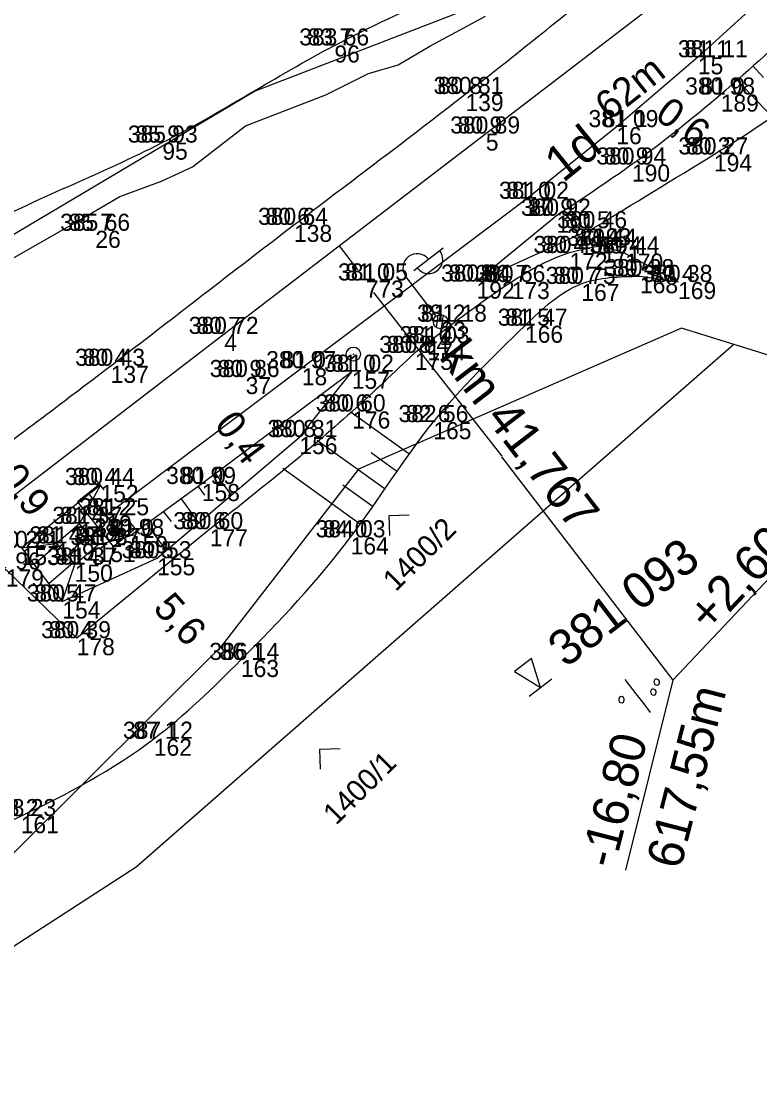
# Model space of a CAD drawing. Extents: x -514509 to -512782, y -1144610 to -1143439.
# Drawn here: x -513931.4 to -513879.5, y -1144113.7 to -1144039.3 of the extents above; entities that cross this region are included whole.
import ezdxf

# ---------------------------------------------------------------- set-up
doc = ezdxf.new("R2010")
doc.units = 0
for name, color, linetype in [('Vrstva 1', 7, 'Continuous'), ('Vrstva 10', 7, 'Continuous'), ('Vrstva 11', 7, 'Continuous'), ('Vrstva 38', 7, 'Continuous'), ('Vrstva 39', 7, 'Continuous'), ('Vrstva 48', 7, 'Continuous'), ('Vrstva 57', 7, 'Continuous'), ('Vrstva 58', 7, 'Continuous'), ('Vrstva 59', 7, 'Continuous'), ('Vrstva 6', 7, 'Continuous'), ('Vrstva 60', 7, 'Continuous'), ('Vrstva 7', 7, 'Continuous'), ('Vrstva 8', 7, 'Continuous'), ('Vrstva 9', 7, 'Continuous')]:
    doc.layers.add(name, color=color, linetype=linetype)

msp = doc.modelspace()

# ---------------------------------------------------------------- linework, layer by layer
at = {"layer": 'Vrstva 1'}
msp.add_lwpolyline([(-513938.986, -1144059.966), (-513927.884, -1144053.632), (-513924.42, -1144051.609), (-513921.511, -1144050.541), (-513919.33, -1144049.543), (-513915.596, -1144046.652), (-513909.947, -1144044.465), (-513906.959, -1144042.963), (-513904.88, -1144042.358), (-513902.654, -1144041.061), (-513898.739, -1144038.95)], dxfattribs=at)
at = {"layer": 'Vrstva 10'}
for p, q in [((-513925.527, -1144072.237), (-513926.152, -1144071.456)), ((-513924.123, -1144075.595), (-513926.62, -1144072.471)), ((-513923.03, -1144075.361), (-513923.654, -1144074.58))]:
    msp.add_line(p, q, dxfattribs=at)
for points in [[(-514025.149, -1144123.322), (-513986.763, -1144090.342), (-513957.919, -1144069.739), (-513914.955, -1144044.203), (-513897.091, -1144037.29), (-513901.487, -1144029.673), (-513902.648, -1144013.079), (-513904.872, -1144006.744), (-513902.386, -1144000.442), (-513898.213, -1143983.882), (-513883.45, -1143978.334), (-513880.104, -1143957.938), (-513880.595, -1143949.403), (-513873.972, -1143977.51), (-513847.31, -1143967.987), (-513854.293, -1143956.979), (-513854.953, -1143942.972), (-513846.666, -1143942.117), (-513841, -1143972.71), (-513831.435, -1143973.145), (-513796.384, -1143955.482), (-513758.996, -1143931.25)], [(-514025.149, -1144123.322), (-513986.763, -1144090.342), (-513957.919, -1144069.739), (-513914.955, -1144044.203), (-513897.091, -1144037.29), (-513901.487, -1144029.673), (-513902.648, -1144013.079), (-513904.872, -1144006.744), (-513902.386, -1144000.442), (-513898.213, -1143983.882), (-513883.45, -1143978.334), (-513880.104, -1143957.938), (-513880.595, -1143949.403), (-513873.972, -1143977.51), (-513847.31, -1143967.987), (-513854.293, -1143956.979), (-513854.953, -1143942.972), (-513846.666, -1143942.117), (-513841, -1143972.71), (-513831.435, -1143973.145), (-513796.384, -1143955.482), (-513758.996, -1143931.25)], [(-513879.945, -1144042.443), (-513879.203, -1144043.262)], [(-513881.071, -1144043.427), (-513878.65, -1144045.958)], [(-513843.176, -1144052.294), (-513851.989, -1144047.974), (-513862.304, -1144049.512), (-513860.113, -1144057.423), (-513864.884, -1144058.758), (-513863.351, -1144067.591), (-513884.956, -1144060.865), (-513907.648, -1144070.779), (-513917.34, -1144083.276), (-513950.819, -1144116.604)], [(-513843.176, -1144052.294), (-513851.989, -1144047.974), (-513862.304, -1144049.512), (-513860.113, -1144057.423), (-513864.884, -1144058.758), (-513863.351, -1144067.591), (-513884.956, -1144060.865), (-513907.648, -1144070.779), (-513917.34, -1144083.276), (-513950.819, -1144116.604)], [(-513893.74, -1144052.975), (-513899.357, -1144057.6), (-513891.17, -1144053.851)], [(-513888.924, -1144055.628), (-513890.511, -1144055.084)], [(-513887.885, -1144057.224), (-513885.201, -1144057.629), (-513888.924, -1144055.628)], [(-513902.811, -1144061.933), (-513903.703, -1144062.608)], [(-513927.261, -1144074.635), (-513925.786, -1144071.903), (-513931.333, -1144076.327), (-513928.474, -1144080.091), (-513921.811, -1144077.046), (-513911.807, -1144068.534), (-513908.13, -1144063.942), (-513918.668, -1144071.829), (-513923.718, -1144075.488), (-513925.992, -1144076.121)], [(-513904.112, -1144069.715), (-513908.179, -1144066.799)], [(-513905.793, -1144072.202), (-513910.552, -1144068.778)], [(-513904.96, -1144070.959), (-513906.775, -1144069.651)], [(-513907.513, -1144074.668), (-513912.984, -1144070.73)], [(-513917.709, -1144071.11), (-513916.604, -1144072.615)], [(-513925.839, -1144071.846), (-513927.402, -1144073.095), (-513924.903, -1144076.219), (-513923.341, -1144074.97)], [(-513918.918, -1144072.018), (-513918.469, -1144072.615)], [(-513906.634, -1144073.44), (-513908.76, -1144071.919)], [(-513920.114, -1144072.872), (-513918.894, -1144074.564)], [(-513921.354, -1144073.792), (-513920.833, -1144074.464)], [(-513922.568, -1144074.639), (-513921.184, -1144076.513)], [(-513918.105, -1144075.012), (-513927.458, -1144082.673), (-513932.441, -1144077.835), (-513940.358, -1144084.318), (-513953.1, -1144093.021), (-513961.625, -1144099.349), (-513962.301, -1144100.002)], [(-513931.333, -1144076.327), (-513928.871, -1144076.01)], [(-513928.809, -1144076.083), (-513930.452, -1144077.487)], [(-513928.291, -1144076.696), (-513928.848, -1144077.185)], [(-513927.708, -1144077.375), (-513929.415, -1144078.857)], [(-513928.474, -1144080.091), (-513927.602, -1144077.497)]]:
    msp.add_lwpolyline(points, dxfattribs=at)
msp.add_lwpolyline([(-513927.261, -1144074.635), (-513928.871, -1144076.01), (-513927.602, -1144077.497), (-513925.992, -1144076.121)], close=True, dxfattribs=at)
for points in [[(-513987.894, -1144097.706), (-513975.394, -1144088.827), (-513964.402, -1144079.923), (-513960.273, -1144073.753), (-513956.328, -1144067.626), (-513946.106, -1144060.837), (-513934.584, -1144054.019), (-513921.444, -1144047.826), (-513909.349, -1144041.002), (-513901.705, -1144037.408), (-513892.67, -1144033.496), (-513880.302, -1144025.952), (-513868.748, -1144017.329), (-513858.605, -1144009.459)], [(-513971.494, -1144098.562), (-513965.749, -1144093.714), (-513956.932, -1144086.82), (-513946.363, -1144079.189), (-513935.376, -1144071.251), (-513925.073, -1144063.521), (-513912.191, -1144053.612), (-513900.136, -1144044.409), (-513890.622, -1144036.82), (-513880.049, -1144028.465), (-513868.702, -1144019.546), (-513857.399, -1144010.617)], [(-513859.68, -1144023.226), (-513865.773, -1144029.438), (-513876.101, -1144038.958), (-513882.202, -1144044.451), (-513888.442, -1144049.368), (-513893.74, -1144052.975)], [(-513891.17, -1144053.851), (-513882.678, -1144048.661), (-513876.622, -1144044.483), (-513868.445, -1144035.988), (-513860.04, -1144028.997)], [(-513890.511, -1144055.084), (-513892.834, -1144055.585), (-513896.895, -1144057.634), (-513902.811, -1144061.933)], [(-513941.239, -1144099.362), (-513931.385, -1144095.176), (-513922.038, -1144089.739), (-513915.916, -1144084.197), (-513908.215, -1144075.576), (-513902.402, -1144067.477), (-513895.961, -1144060.703), (-513892.003, -1144057.757), (-513887.885, -1144057.224)], [(-513903.703, -1144062.608), (-513908.096, -1144066.726), (-513918.105, -1144075.012)]]:
    msp.add_spline(points, degree=3, dxfattribs=at)
at = {"layer": 'Vrstva 38'}
for points in [[(-513909.014, -1144055.087), (-513907.737, -1144056.771)], [(-513906.605, -1144058.363), (-513897.576, -1144069.877)], [(-513897.618, -1144069.91), (-513885.562, -1144085.622), (-513871.559, -1144070.79)], [(-513885.562, -1144085.622), (-513888.901, -1144098.975)]]:
    msp.add_lwpolyline(points, dxfattribs=at)
at = {"layer": 'Vrstva 39'}
msp.add_line((-513895.665, -1144086.747), (-513894.082, -1144085.524), dxfattribs=at)
for points in [[(-513896.69, -1144085.012), (-513894.874, -1144086.136), (-513895.503, -1144084.094), (-513896.69, -1144085.012)], [(-513888.947, -1144085.585), (-513888.171, -1144086.584), (-513887.604, -1144087.296), (-513887.165, -1144087.889)], [(-513886.895, -1144085.708), (-513886.891, -1144085.811), (-513886.86, -1144085.911), (-513886.761, -1144085.956), (-513886.643, -1144085.983), (-513886.546, -1144085.927), (-513886.505, -1144085.8), (-513886.509, -1144085.696), (-513886.566, -1144085.601), (-513886.688, -1144085.549), (-513886.78, -1144085.555), (-513886.841, -1144085.585), (-513886.895, -1144085.708)], [(-513887.128, -1144086.408), (-513887.125, -1144086.511), (-513887.095, -1144086.611), (-513886.994, -1144086.657), (-513886.876, -1144086.684), (-513886.78, -1144086.627), (-513886.739, -1144086.499), (-513886.742, -1144086.397), (-513886.8, -1144086.302), (-513886.922, -1144086.248), (-513887.014, -1144086.254), (-513887.074, -1144086.285), (-513887.128, -1144086.408)], [(-513889.375, -1144086.946), (-513889.371, -1144087.05), (-513889.349, -1144087.134), (-513889.242, -1144087.196), (-513889.13, -1144087.207), (-513889.027, -1144087.164), (-513888.985, -1144087.039), (-513889, -1144086.931), (-513889.046, -1144086.84), (-513889.164, -1144086.775), (-513889.272, -1144086.789), (-513889.321, -1144086.824), (-513889.375, -1144086.946)]]:
    msp.add_lwpolyline(points, dxfattribs=at)
at = {"layer": 'Vrstva 48'}
msp.add_line((-513908.065, -1144062.7), (-513907.965, -1144062.7), dxfattribs=at)
msp.add_circle((-513908.015, -1144062.7), 0.499, dxfattribs=at)
at = {"layer": 'Vrstva 6'}
for p, q in [((-513903.774, -1144056.818), (-513901.712, -1144055.234)), ((-513902.196, -1144060.02), (-513904.329, -1144057.245)), ((-513902.182, -1144060.824), (-513902.067, -1144059.951)), ((-513901.815, -1144060.909), (-513901.69, -1144059.959))]:
    msp.add_line(p, q, dxfattribs=at)
for points in [[(-513963.606, -1144096.954), (-513952.842, -1144088.699), (-513935.816, -1144075.642), (-513917.086, -1144061.278), (-513898.711, -1144047.186), (-513883.686, -1144035.663), (-513866.545, -1144022.517), (-513855.845, -1144014.311), (-513845.001, -1144005.994), (-513838.649, -1144001.123), (-513837.119, -1143999.949)], [(-513855.757, -1144014.25), (-513865.352, -1144023.964), (-513872.583, -1144031.188), (-513878.932, -1144037.365), (-513883.808, -1144041.827), (-513889.543, -1144046.738), (-513895.83, -1144051.78), (-513911.643, -1144063.692), (-513925.372, -1144074.033)]]:
    msp.add_lwpolyline(points, dxfattribs=at)
msp.add_circle((-513901.892, -1144060.417), 0.5, dxfattribs=at)
msp.add_circle((-513901.892, -1144060.417), 0.5, dxfattribs=at)
for centre, start, end in [((-513903.536, -1144056.636), 37.54247, 217.54247), ((-513902.736, -1144056.036), 216.83989, 38.24504)]:
    msp.add_arc(centre, 1, start, end, dxfattribs=at)
at = {"layer": 'Vrstva 60'}
for p, q in [((-513909.35, -1144041), (-513909.35, -1144041)), ((-513883.81, -1144041.83), (-513883.81, -1144041.83)), ((-513900.14, -1144044.41), (-513900.14, -1144044.41)), ((-513882.2, -1144044.45), (-513882.2, -1144044.45)), ((-513898.71, -1144047.19), (-513898.71, -1144047.19)), ((-513889.54, -1144046.74), (-513889.54, -1144046.74)), ((-513921.44, -1144047.83), (-513921.44, -1144047.83)), ((-513882.68, -1144048.66), (-513882.68, -1144048.66)), ((-513888.44, -1144049.37), (-513888.44, -1144049.37)), ((-513895.83, -1144051.78), (-513895.83, -1144051.78)), ((-513893.74, -1144052.97), (-513893.74, -1144052.97)), ((-513912.19, -1144053.61), (-513912.19, -1144053.61)), ((-513891.17, -1144053.85), (-513891.17, -1144053.85)), ((-513926.15, -1144054.03), (-513926.15, -1144054.03)), ((-513890.51, -1144055.08), (-513890.51, -1144055.08)), ((-513892.83, -1144055.59), (-513892.83, -1144055.59)), ((-513888.92, -1144055.63), (-513888.92, -1144055.63)), ((-513907.15, -1144057.52), (-513907.15, -1144057.52)), ((-513907.145, -1144057.523), (-513907.145, -1144057.523)), ((-513899.36, -1144057.6), (-513899.36, -1144057.6)), ((-513896.89, -1144057.63), (-513896.89, -1144057.63)), ((-513887.88, -1144057.22), (-513887.88, -1144057.22)), ((-513885.2, -1144057.63), (-513885.2, -1144057.63)), ((-513892, -1144057.76), (-513892, -1144057.76)), ((-513901.89, -1144060.42), (-513901.89, -1144060.42)), ((-513917.09, -1144061.28), (-513917.09, -1144061.28)), ((-513895.96, -1144060.7), (-513895.96, -1144060.7)), ((-513902.81, -1144061.93), (-513902.81, -1144061.93)), ((-513903.7, -1144062.61), (-513903.7, -1144062.61)), ((-513925.07, -1144063.52), (-513925.07, -1144063.52)), ((-513915.59, -1144064.31), (-513915.59, -1144064.31)), ((-513911.64, -1144063.69), (-513911.64, -1144063.69)), ((-513908.13, -1144063.94), (-513908.13, -1144063.94)), ((-513908.1, -1144066.73), (-513908.1, -1144066.73)), ((-513902.4, -1144067.48), (-513902.4, -1144067.48)), ((-513911.81, -1144068.53), (-513911.81, -1144068.53)), ((-513925.79, -1144071.9), (-513925.79, -1144071.9)), ((-513918.67, -1144071.83), (-513918.67, -1144071.83)), ((-513927.26, -1144074.63), (-513927.26, -1144074.63)), ((-513925.37, -1144074.03), (-513925.37, -1144074.03)), ((-513923.72, -1144075.49), (-513923.72, -1144075.49)), ((-513918.11, -1144075.01), (-513918.11, -1144075.01)), ((-513928.87, -1144076.01), (-513928.87, -1144076.01)), ((-513925.99, -1144076.12), (-513925.99, -1144076.12)), ((-513908.21, -1144075.58), (-513908.21, -1144075.58)), ((-513931.33, -1144076.33), (-513931.33, -1144076.33)), ((-513927.6, -1144077.5), (-513927.6, -1144077.5)), ((-513921.81, -1144077.05), (-513921.81, -1144077.05)), ((-513928.47, -1144080.09), (-513928.47, -1144080.09)), ((-513927.46, -1144082.67), (-513927.46, -1144082.67)), ((-513915.92, -1144084.2), (-513915.92, -1144084.2)), ((-513922.04, -1144089.74), (-513922.04, -1144089.74))]:
    msp.add_line(p, q, dxfattribs=at)
at = {"layer": 'Vrstva 8'}
msp.add_lwpolyline([(-513881.27, -1144061.999), (-513923.275, -1144098.778), (-513950.819, -1144116.604)], dxfattribs=at)
at = {"layer": 'Vrstva 9'}
for points in [[(-513905.465, -1144075.458), (-513905.509, -1144074.045), (-513904.096, -1144074)], [(-513910.322, -1144091.879), (-513910.366, -1144090.466), (-513908.953, -1144090.421)]]:
    msp.add_lwpolyline(points, dxfattribs=at)

# ---------------------------------------------------------------- texts
at = {"layer": 'Vrstva 11'}
for s, rotation, p in [('0,6', 323.63205, (-513886.918, -1144046.089)), ('0,4', 306.52722, (-513917.845, -1144067.652)), ('0,9', 307.52537, (-513933.024, -1144071.354)), ('5,6', 312.14812, (-513922.168, -1144080.607))]:
    msp.add_text(s, height=2, rotation=rotation, dxfattribs=at).set_placement(p)
at = {"layer": 'Vrstva 39'}
for s, rotation, p in [('km 41,767', 307.49927, (-513902.058, -1144062.923)), ('+2,60', 46.74198, (-513882.981, -1144082.38)), ('381 093', 37.49927, (-513893.091, -1144084.8)), ('617,55m', 75.58037, (-513885.036, -1144098.996)), ('-16,80', 75.58037, (-513889.689, -1144098.935))]:
    msp.add_text(s, height=2.5, rotation=rotation, dxfattribs=at).set_placement(p)
at = {"layer": 'Vrstva 57'}
for s, p in [('83 7 ', (-513911.233, -1144041)), ('81 1 ', (-513884.758, -1144041.83)), ('80 8 ', (-513902.1, -1144044.41)), ('81 0 ', (-513883.638, -1144044.45)), ('81 1 ', (-513890.488, -1144046.74)), ('80 9 ', (-513900.676, -1144047.19)), ('85 9 ', (-513923.328, -1144047.83)), ('80 3 ', (-513884.64, -1144048.66)), ('80 9 ', (-513890.406, -1144049.37)), ('81 0 ', (-513897.268, -1144051.78)), ('80 6 ', (-513914.192, -1144053.61)), ('80 9 ', (-513895.706, -1144052.97)), ('85 7 ', (-513928.033, -1144054.03)), ('80 5 ', (-513893.13, -1144053.85)), ('80 4 ', (-513892.47, -1144055.08)), ('80 4 ', (-513894.79, -1144055.59)), ('80 4 ', (-513890.88, -1144055.63)), ('80 4 ', (-513889.84, -1144057.22)), ('81 0 ', (-513908.588, -1144057.52)), ('81 0 ', (-513908.583, -1144057.523)), ('80 8 ', (-513901.32, -1144057.6)), ('80 7 ', (-513898.85, -1144057.63)), ('80 7 ', (-513893.96, -1144057.76)), ('80 4 ', (-513887.16, -1144057.63)), ('81 2 ', (-513903.263, -1144060.42)), ('81 5 ', (-513897.333, -1144060.7)), ('80 7 ', (-513919.05, -1144061.28)), ('81 0 ', (-513904.248, -1144061.93)), ('80 8 ', (-513905.66, -1144062.61)), ('80 4 ', (-513927.03, -1144063.52)), ('81 0 ', (-513913.078, -1144063.69)), ('81 0 ', (-513909.568, -1144063.94)), ('80 9 ', (-513917.556, -1144064.31)), ('80 6 ', (-513910.102, -1144066.73)), ('82 6 ', (-513904.324, -1144067.48)), ('80 8 ', (-513913.77, -1144068.53)), ('80 4 ', (-513927.75, -1144071.9)), ('81 0 ', (-513920.108, -1144071.83)), ('81 2 ', (-513926.743, -1144074.03)), ('81 4 ', (-513928.633, -1144074.63)), ('80 6 ', (-513920.112, -1144075.01)), ('81 0 ', (-513925.158, -1144075.49)), ('84 0 ', (-513910.158, -1144075.58)), ('80 2 ', (-513933.29, -1144076.33)), ('81 4 ', (-513930.243, -1144076.01)), ('81 4 ', (-513927.363, -1144076.12)), ('80 5 ', (-513923.77, -1144077.05)), ('81 4 ', (-513928.973, -1144077.5)), ('80 5 ', (-513930.43, -1144080.09)), ('80 4 ', (-513929.42, -1144082.67)), ('86 1 ', (-513917.427, -1144084.2)), ('87 1 ', (-513923.498, -1144089.74)), ('88 2 ', (-513933.273, -1144095.18))]:
    msp.add_text(s, height=1.2, dxfattribs=at).set_placement(p)
at = {"layer": 'Vrstva 58'}
for s, p in [('383 66', (-513911.82, -1144041)), ('381 11', (-513885.212, -1144041.83)), ('380 81', (-513902.384, -1144044.41)), ('380 98', (-513884.702, -1144044.45)), ('381 09', (-513891.494, -1144046.74)), ('380 89', (-513901.212, -1144047.19)), ('385 93', (-513923.864, -1144047.83)), ('380 27', (-513885.178, -1144048.66)), ('380 94', (-513890.942, -1144049.37)), ('381 02', (-513897.78, -1144051.78)), ('380 64', (-513914.714, -1144053.61)), ('380 92', (-513896.242, -1144052.97)), ('385 66', (-513928.62, -1144054.03)), ('380 46', (-513893.694, -1144053.85)), ('380 44', (-513893.008, -1144055.08)), ('380 40', (-513895.368, -1144055.59)), ('380 44', (-513891.418, -1144055.63)), ('380 38', (-513890.378, -1144057.22)), ('381 05', (-513909.1, -1144057.52)), ('381 05', (-513909.095, -1144057.523)), ('380 84', (-513901.858, -1144057.6)), ('380 66', (-513899.438, -1144057.63)), ('380 75', (-513894.498, -1144057.76)), ('380 38', (-513887.698, -1144057.63)), ('381 18', (-513903.546, -1144060.42)), ('381 47', (-513897.871, -1144060.7)), ('380 72', (-513919.588, -1144061.28)), ('381 03', (-513904.76, -1144061.93)), ('380 84', (-513906.198, -1144062.61)), ('380 43', (-513927.568, -1144063.52)), ('380 97', (-513914.142, -1144063.69)), ('381 02', (-513910.08, -1144063.94)), ('380 86', (-513918.114, -1144064.31)), ('380 60', (-513910.662, -1144066.73)), ('382 56', (-513904.846, -1144067.48)), ('380 81', (-513914.054, -1144068.53)), ('380 44', (-513928.288, -1144071.9)), ('380 99', (-513921.176, -1144071.83)), ('381 25', (-513927.281, -1144074.03)), ('381 37', (-513929.171, -1144074.63)), ('380 60', (-513920.672, -1144075.01)), ('380 98', (-513926.222, -1144075.49)), ('384 03', (-513910.67, -1144075.58)), ('380 21', (-513933.574, -1144076.33)), ('381 37', (-513930.781, -1144076.01)), ('381 37', (-513927.901, -1144076.12)), ('380 53', (-513924.308, -1144077.05)), ('379 96', (-513934.896, -1144077.84)), ('381 37', (-513929.511, -1144077.5)), ('380 47', (-513930.968, -1144080.09)), ('380 39', (-513929.962, -1144082.67)), ('386 14', (-513918.136, -1144084.2)), ('387 12', (-513924.206, -1144089.74)), ('388 23', (-513933.811, -1144095.18))]:
    msp.add_text(s, height=1.2, dxfattribs=at).set_placement(p)
at = {"layer": 'Vrstva 59'}
for s, p in [('96', (-513909.35, -1144042.2)), ('15', (-513883.81, -1144043.03)), ('139', (-513900.14, -1144045.61)), ('189', (-513882.2, -1144045.65)), ('5', (-513898.71, -1144048.39)), ('16', (-513889.54, -1144047.94)), ('95', (-513921.44, -1144049.03)), ('194', (-513882.68, -1144049.86)), ('190', (-513888.44, -1144050.57)), ('17', (-513895.83, -1144052.98)), ('191', (-513893.74, -1144054.17)), ('138', (-513912.19, -1144054.81)), ('193', (-513891.17, -1144055.05)), ('26', (-513926.15, -1144055.23)), ('171', (-513890.51, -1144056.28)), ('172', (-513892.83, -1144056.79)), ('170', (-513888.92, -1144056.83)), ('773', (-513907.15, -1144058.72)), ('773', (-513907.145, -1144058.723)), ('192', (-513899.36, -1144058.8)), ('173', (-513896.89, -1144058.83)), ('168', (-513887.88, -1144058.42)), ('169', (-513885.2, -1144058.83)), ('167', (-513892, -1144058.96)), ('23', (-513901.89, -1144061.62)), ('4', (-513917.09, -1144062.48)), ('166', (-513895.96, -1144061.9)), ('174', (-513902.81, -1144063.13)), ('175', (-513903.7, -1144063.81)), ('137', (-513925.07, -1144064.72)), ('37', (-513915.59, -1144065.51)), ('18', (-513911.64, -1144064.89)), ('157', (-513908.13, -1144065.14)), ('176', (-513908.1, -1144067.93)), ('165', (-513902.4, -1144068.68)), ('156', (-513911.81, -1144069.73)), ('152', (-513925.79, -1144073.1)), ('158', (-513918.67, -1144073.03)), ('148', (-513927.26, -1144075.83)), ('19', (-513925.37, -1144075.23)), ('159', (-513923.72, -1144076.69)), ('177', (-513918.11, -1144076.21)), ('149', (-513928.87, -1144077.21)), ('151', (-513925.99, -1144077.32)), ('164', (-513908.21, -1144076.78)), ('153', (-513931.33, -1144077.53)), ('150', (-513927.6, -1144078.7)), ('155', (-513921.81, -1144078.25)), ('179', (-513932.44, -1144079.04)), ('154', (-513928.47, -1144081.29)), ('178', (-513927.46, -1144083.87)), ('163', (-513915.92, -1144085.4)), ('162', (-513922.04, -1144090.94)), ('161', (-513931.39, -1144096.38))]:
    msp.add_text(s, height=1.2, dxfattribs=at).set_placement(p)
at = {"layer": 'Vrstva 7'}
for s, height, rotation, p in [('62m', 1.999, 38.44511, (-513890.014, -1144046.343)), ('1d', 2.5, 38.76812, (-513893.283, -1144050.694))]:
    msp.add_text(s, height=height, rotation=rotation, dxfattribs=at).set_placement(p)
at = {"layer": 'Vrstva 9'}
for s, p in [('1400/2', (-513905.041, -1144079.452)), ('1400/1', (-513909.24, -1144095.873))]:
    msp.add_text(s, height=1.5, rotation=44.70638, dxfattribs=at).set_placement(p)

doc.saveas('drawing.dxf')
